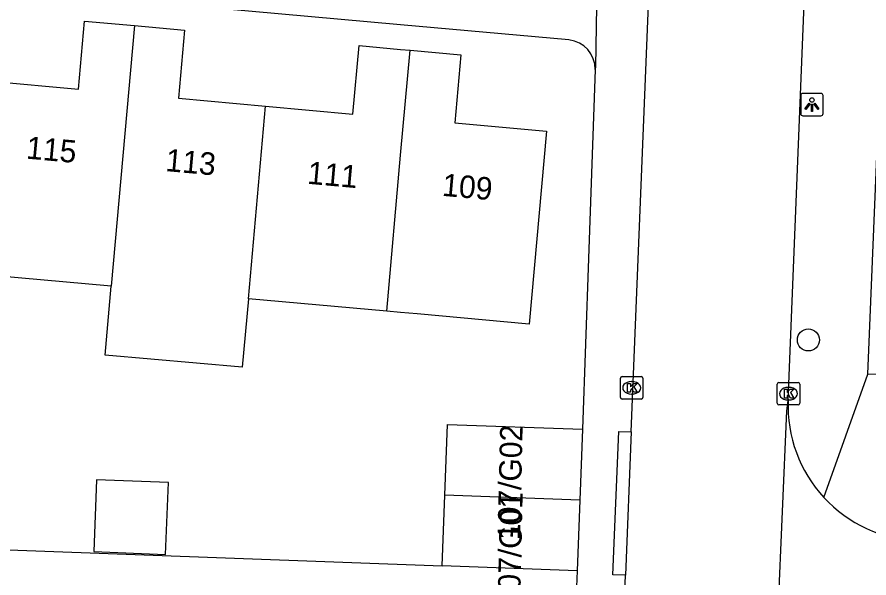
# Model space of a CAD drawing. Extents: x 161355 to 162026, y 386504 to 387459.
# Drawn here: x 161482.93 to 161520.84, y 387050.93 to 387075.89 of the extents above; entities that cross this region are included whole.
import ezdxf

# ---------------------------------------------------------------- set-up
doc = ezdxf.new("R2010")
doc.units = 0
for name, color, linetype in [('IMGEO_Boom', 7, 'Continuous'), ('IMGEO_Kolk', 7, 'Continuous'), ('IMGEO_Lichtpunt', 7, 'Continuous'), ('IMGEO_Muur', 7, 'Continuous'), ('IMGEO_Pand', 7, 'Continuous'), ('IMGEO_Pand_nummerreeks', 7, 'Continuous'), ('IMGEO_Rijbaan_lokaal_open', 7, 'Continuous'), ('IMGEO_Voetpad_open', 7, 'Continuous')]:
    doc.layers.add(name, color=color, linetype=linetype)

msp = doc.modelspace()

# ---------------------------------------------------------------- linework, layer by layer
at = {"layer": 'IMGEO_Boom'}
msp.add_circle((161518.148, 387061.52), 0.489, dxfattribs=at)
at = {"layer": 'IMGEO_Kolk'}
for p, q in [((161509.783, 387058.962), (161509.783, 387059.814)), ((161509.858, 387059.888), (161510.71, 387059.888)), ((161510.784, 387059.814), (161510.784, 387058.962)), ((161510.271, 387059.668), (161510.296, 387059.668)), ((161516.762, 387058.703), (161516.762, 387059.555)), ((161516.837, 387059.629), (161517.689, 387059.629)), ((161517.763, 387059.555), (161517.763, 387058.703)), ((161510.294, 387059.108), (161510.269, 387059.108)), ((161517.25, 387059.409), (161517.275, 387059.409)), ((161510.71, 387058.888), (161509.858, 387058.888)), ((161517.273, 387058.849), (161517.248, 387058.849)), ((161517.689, 387058.629), (161516.837, 387058.629))]:
    msp.add_line(p, q, dxfattribs=at)
for points in [[(161509.783, 387058.962), (161509.783, 387059.814)], [(161509.858, 387059.888), (161510.71, 387059.888)], [(161510.784, 387059.814), (161510.784, 387058.962)], [(161510.104, 387059.588), (161510.227, 387059.588), (161510.227, 387059.437), (161510.357, 387059.588), (161510.521, 387059.588), (161510.375, 387059.437), (161510.528, 387059.188), (161510.376, 387059.188), (161510.291, 387059.352), (161510.227, 387059.285), (161510.227, 387059.188), (161510.104, 387059.188), (161510.104, 387059.588)], [(161516.762, 387058.703), (161516.762, 387059.555)], [(161516.837, 387059.629), (161517.689, 387059.629)], [(161517.763, 387059.555), (161517.763, 387058.703)], [(161517.083, 387059.329), (161517.206, 387059.329), (161517.206, 387059.178), (161517.336, 387059.329), (161517.5, 387059.329), (161517.354, 387059.178), (161517.507, 387058.929), (161517.355, 387058.929), (161517.27, 387059.093), (161517.206, 387059.026), (161517.206, 387058.929), (161517.083, 387058.929), (161517.083, 387059.329)], [(161510.71, 387058.888), (161509.858, 387058.888)], [(161517.689, 387058.629), (161516.837, 387058.629)]]:
    msp.add_lwpolyline(points, dxfattribs=at)
for centre, start, end in [((161509.86, 387059.812), 91.552, 178.448), ((161509.86, 387059.812), 91.552, 178.448), ((161510.708, 387059.812), 1.552, 88.448), ((161510.708, 387059.812), 1.552, 88.448), ((161516.839, 387059.553), 91.552, 178.448), ((161516.839, 387059.553), 91.552, 178.448), ((161517.687, 387059.553), 1.552, 88.448), ((161517.687, 387059.553), 1.552, 88.448), ((161509.86, 387058.964), 181.552, 268.448), ((161509.86, 387058.964), 181.552, 268.448), ((161510.708, 387058.964), 271.552, 358.448), ((161510.708, 387058.964), 271.552, 358.448), ((161516.839, 387058.705), 181.552, 268.448), ((161516.839, 387058.705), 181.552, 268.448), ((161517.687, 387058.705), 271.552, 358.448), ((161517.687, 387058.705), 271.552, 358.448)]:
    msp.add_arc(centre, 0.0765, start, end, dxfattribs=at)
for centre, major_axis, ratio, start_param, end_param in [((161510.27, 387059.388), (-0.387, 0.002), 0.722429, 4.712389, 7.853982), ((161510.295, 387059.388), (-0.39, 0.002), 0.717154, 1.570796, 4.712389), ((161517.249, 387059.129), (-0.387, 0.002), 0.722429, 4.712389, 7.853982), ((161517.274, 387059.129), (-0.39, 0.002), 0.717154, 1.570796, 4.712389)]:
    msp.add_ellipse(centre, major_axis=major_axis, ratio=ratio, start_param=start_param, end_param=end_param, dxfattribs=at)
at = {"layer": 'IMGEO_Lichtpunt'}
for p, q in [((161517.807, 387072.396), (161517.807, 387071.589)), ((161517.807, 387072.396), (161517.807, 387071.589)), ((161518.709, 387072.491), (161517.901, 387072.491)), ((161518.709, 387072.491), (161517.901, 387072.491)), ((161518.803, 387071.589), (161518.803, 387072.396)), ((161518.803, 387071.589), (161518.803, 387072.396)), ((161517.901, 387071.495), (161518.709, 387071.495)), ((161517.901, 387071.495), (161518.709, 387071.495))]:
    msp.add_line(p, q, dxfattribs=at)
for points in [[(161518.181, 387072.06), (161518.22, 387072.032), (161518.032, 387071.77), (161517.994, 387071.797), (161518.181, 387072.06)], [(161518.283, 387072.012), (161518.33, 387072.012), (161518.33, 387071.69), (161518.283, 387071.69), (161518.283, 387072.012)], [(161518.393, 387072.032), (161518.431, 387072.059), (161518.618, 387071.797), (161518.579, 387071.769), (161518.393, 387072.032)]]:
    msp.add_lwpolyline(points, dxfattribs=at)
msp.add_circle((161518.306, 387072.194), 0.0994, dxfattribs=at)
for centre, start, end in [((161517.901, 387072.396), 90, 180), ((161517.901, 387072.396), 90, 180), ((161518.709, 387072.396), 0, 90), ((161518.709, 387072.396), 0, 90), ((161517.901, 387071.589), 180, 270), ((161517.901, 387071.589), 180, 270), ((161518.709, 387071.589), 270, 0), ((161518.709, 387071.589), 270, 360)]:
    msp.add_arc(centre, 0.0946, start, end, dxfattribs=at)
at = {"layer": 'IMGEO_Muur'}
msp.add_lwpolyline([(161508.356, 387065.139), (161508.089, 387057.543)], dxfattribs=at)
at = {"layer": 'IMGEO_Pand'}
for points in [[(161481.74, 387073.033), (161485.656, 387072.679), (161485.929, 387075.707), (161488.158, 387075.506)], [(161488.158, 387075.506), (161487.121, 387063.906)], [(161488.158, 387075.506), (161490.386, 387075.305), (161490.112, 387072.272), (161493.992, 387071.922)], [(161493.992, 387071.922), (161497.876, 387071.572), (161498.151, 387074.617), (161500, 387074.45), (161500.418, 387074.412)], [(161500.418, 387074.412), (161502.685, 387074.208), (161502.412, 387071.178), (161506.493, 387070.81), (161505.719, 387062.228), (161500.74, 387062.677), (161500, 387062.744), (161499.38, 387062.8)], [(161499.38, 387062.8), (161500, 387069.735), (161500.418, 387074.412)], [(161493.227, 387063.355), (161493.992, 387071.922)], [(161487.121, 387063.906), (161480.974, 387064.46)], [(161493.227, 387063.355), (161492.954, 387060.302), (161486.848, 387060.848), (161487.121, 387063.906)], [(161499.38, 387062.8), (161493.227, 387063.355)], [(161501.969, 387054.613), (161502.084, 387057.762), (161508.089, 387057.543)], [(161508.089, 387057.543), (161507.974, 387054.394)], [(161489.661, 387055.172), (161486.471, 387055.299), (161486.343, 387052.106), (161489.533, 387051.978), (161489.661, 387055.172)], [(161501.854, 387051.463), (161501.969, 387054.613)], [(161507.974, 387054.394), (161501.969, 387054.613)], [(161507.974, 387054.394), (161507.859, 387051.244)], [(161507.859, 387051.244), (161501.854, 387051.463)]]:
    msp.add_lwpolyline(points, dxfattribs=at)
at = {"layer": 'IMGEO_Rijbaan_lokaal_open'}
for points in [[(161517.25, 387058.822), (161518.375, 387086.785)], [(161510.258, 387057.427), (161511.056, 387077.183)], [(161516.445, 387039.933), (161516.423, 387040.443), (161517.194, 387058.372), (161517.25, 387058.822)], [(161510.258, 387057.427), (161510.001, 387051.057)], [(161508.486, 387013.528), (161508.97, 387025.525), (161510.001, 387051.057)]]:
    msp.add_lwpolyline(points, dxfattribs=at)
for centre, radius, start, end in [((161523.245, 387058.579), 6, 177.6832, 222.7049), ((161523.25, 387058.581), 6.005, 222.6828, 267.6571)]:
    msp.add_arc(centre, radius, start, end, dxfattribs=at)
at = {"layer": 'IMGEO_Voetpad_open'}
for points in [[(161520.801, 387060.002), (161522.356, 387097.725)], [(161438.503, 387083.415), (161436.997, 387054.005), (161449.034, 387053.417), (161451.203, 387053.337), (161501.854, 387051.463)], [(161507.491, 387074.867), (161500, 387075.542), (161444.354, 387080.558), (161444.439, 387083.16)], [(161508.736, 387077.285), (161508.669, 387073.669), (161508.652, 387073.55)], [(161508.652, 387073.55), (161508.356, 387065.139), (161508.089, 387057.543)], [(161518.836, 387054.51), (161520.801, 387060.002)], [(161544.294, 387059.047), (161530.723, 387059.599), (161520.801, 387060.002)], [(161510.001, 387051.057), (161509.451, 387051.071), (161509.707, 387057.441), (161510.258, 387057.427)], [(161507.859, 387051.244), (161507.802, 387049.823)]]:
    msp.add_lwpolyline(points, dxfattribs=at)
msp.add_arc((161507.373, 387073.593), 1.28, 358.0821, 84.7134, dxfattribs=at)

# ---------------------------------------------------------------- texts
at = {"layer": 'IMGEO_Pand_nummerreeks'}
for s, rotation, p in [('115', 354.8886, (161483.306, 387069.591)), ('113', 354.8892, (161489.506, 387069.036)), ('111', 354.8886, (161495.821, 387068.472)), ('109', 354.8886, (161501.818, 387067.935)), ('107/G02', 88.6252, (161505.31, 387052.604)), ('107/G01', 88.6252, (161505.312, 387049.609))]:
    msp.add_text(s, height=1, rotation=rotation, dxfattribs=at).set_placement(p)

doc.saveas('drawing.dxf')
